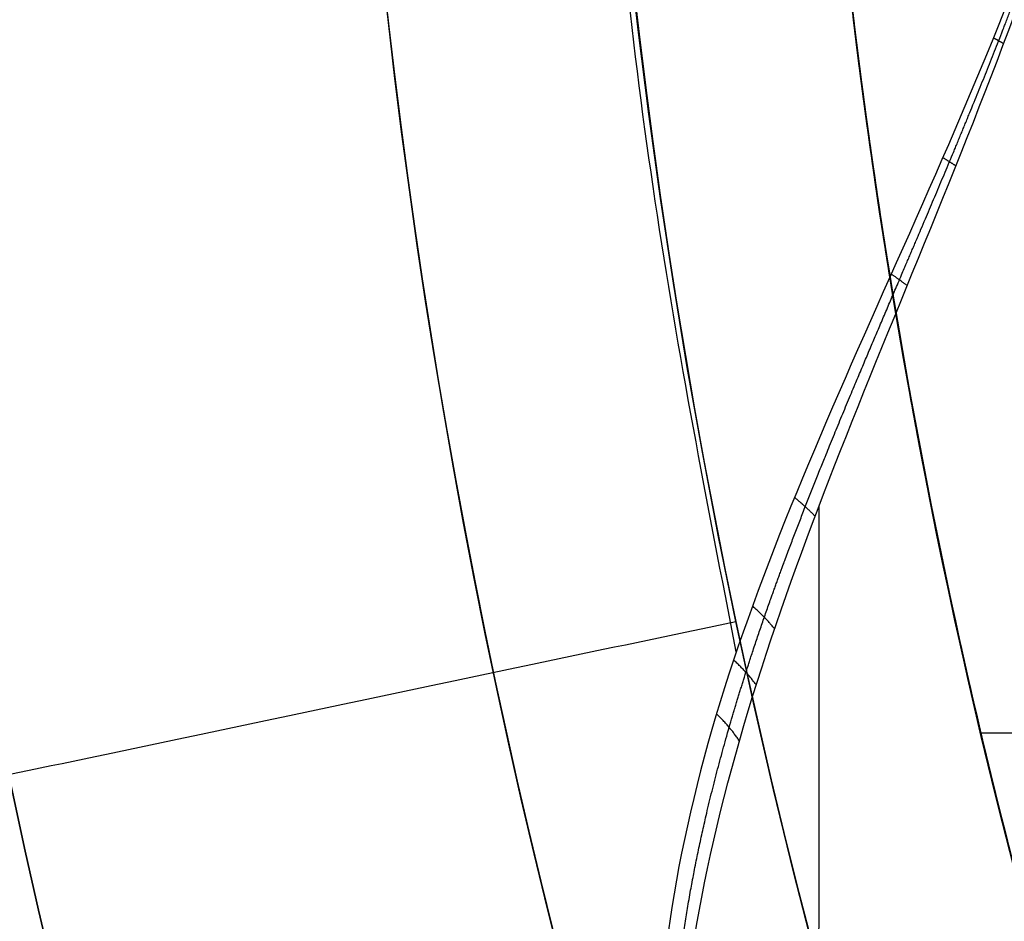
# Model space of a CAD drawing. Header units: millimetres. Extents: x -130 to 129, y 0 to 422.
# Tile 398 of 656: x -22.69 to -19.7, y 287.91 to 290.64. Entities that reach past the tile are written whole.
import ezdxf

# ---------------------------------------------------------------- set-up
doc = ezdxf.new("R2010")
doc.units = ezdxf.units.MM
for name, color, linetype, true_color in [('BOMBILLA', 7, 'Continuous', 0xfff700), ('NEGRO', 7, 'Continuous', 0x363535), ('PANTALLA', 7, 'Continuous', 0xffffff)]:
    doc.layers.add(name, color=color, linetype=linetype, true_color=true_color)
doc.layers.add('Capa 01', color=7, linetype='Continuous')

# ---------------------------------------------------------------- blocks, each defined once
blk = doc.blocks.new('DOME 29912')
at = {"layer": 'BOMBILLA', "extrusion": (0, 0, -1)}
blk.add_arc((0.7034267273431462, 292.9933873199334, -203.8578232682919), 24.05871559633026, 180.8118392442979, 0.8118392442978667, dxfattribs=at)
at = {"layer": 'BOMBILLA'}
blk.add_arc((-0.7034267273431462, 292.9933873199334, 189.2111779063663), 19.08658103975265, 179.1881607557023, 359.1881607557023, dxfattribs=at)
at = {"layer": 'NEGRO', "extrusion": (0, 0, -1)}
for centre, radius, start, end in [((0.703263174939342, 292.997692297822, -150.75), 116.5, 15.31920064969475, 195.3192006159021), ((0.703263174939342, 292.997692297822, -150.75), 115.5, 15.31920064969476, 195.3192006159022), ((0.7032631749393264, 292.997692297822, -156), 116.5, 15.31920062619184, 195.319200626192), ((0.703263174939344, 292.997692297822, -145.5), 115.5, 15.31920062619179, 195.319200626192), ((0.7032631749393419, 292.997692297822, -156), 115.5, 15.31920062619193, 195.319200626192), ((0.7032631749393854, 292.997692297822, -158), 115, 48.09866593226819, 228.0986659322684), ((0.7032631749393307, 292.9976922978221, -158), 112, 48.09866593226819, 228.0986659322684), ((0.703263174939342, 292.997692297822, -144.5), 106.5, 15.31920064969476, 195.3192006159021), ((0.7032631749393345, 292.997692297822, -145), 106.5, 15.3192006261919, 195.319200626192), ((0.7032631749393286, 292.997692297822, -158), 115.0000000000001, 228.0986659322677, 48.09866593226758), ((0.7032631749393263, 292.997692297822, -158), 112, 228.0986659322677, 48.09866593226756), ((0.70326317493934, 292.997692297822, -151.5), 115.0000000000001, 260.0639215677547, 16.13341038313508), ((0.70326317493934, 292.997692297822, -151.5), 112.0000000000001, 260.1165838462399, 16.08074809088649), ((0.7032631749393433, 292.997692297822, -145.5), 116.5, 195.3192006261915, 15.31920062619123), ((0.7032631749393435, 292.997692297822, -156), 116.5, 195.3192006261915, 15.31920062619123), ((0.703263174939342, 292.997692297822, -150.75), 116.5, 195.3192006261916, 15.31920064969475), ((0.7032631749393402, 292.997692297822, -156), 115.5, 195.3192006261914, 15.31920062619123), ((0.703263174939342, 292.997692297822, -150.75), 115.5, 195.3192006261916, 15.31920064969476), ((0.7032631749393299, 292.997692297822, -156), 29.00000000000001, 258.0986659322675, 78.09866593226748), ((0.703263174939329, 292.997692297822, -155), 29.00000000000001, 258.0986659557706, 78.098665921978), ((0.7032631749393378, 292.997692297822, -145), 106.5, 195.3192006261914, 15.31920062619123), ((0.703263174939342, 292.997692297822, -144.5), 106.5, 195.3192006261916, 15.31920064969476), ((0.7032631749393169, 292.997692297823, -161.376100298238), 28.25000000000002, 233.9491539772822, 53.94915397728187), ((0.703263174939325, 292.997692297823, -160.376100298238), 28.25000000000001, 233.9491539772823, 53.94915400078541), ((0.703263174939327, 292.9976922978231, -154), 22.49999999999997, 270.0360020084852, 90.0360020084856), ((0.703263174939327, 292.997692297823, -153), 22.49999999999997, 270.0360020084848, 90.0360020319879), ((0.7032631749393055, 292.997692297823, -159.876100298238), 27.50000000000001, 233.949153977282, 53.94915397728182), ((0.703263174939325, 292.997692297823, -159.626100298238), 27.5, 233.9491539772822, 53.94915400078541), ((0.7032631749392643, 292.9976922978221, -133.25), 20.99999999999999, 270.0360020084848, 90.0360020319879), ((0.703263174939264, 292.9976922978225, -152), 21.00000000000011, 270.0360020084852, 90.0360020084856), ((0.703263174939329, 292.997692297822, -156), 20.25000000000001, 258.0986659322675, 78.09866593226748), ((0.703263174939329, 292.997692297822, -155), 20.25000000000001, 258.0986659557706, 78.09866592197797), ((0.703263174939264, 292.9976922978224, -152), 19.0000000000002, 270.036002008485, 90.0360020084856), ((0.7032631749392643, 292.9976922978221, -133), 19.00000000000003, 270.0360020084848, 90.0360020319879), ((0.703263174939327, 292.997692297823, -143), 18.65000000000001, 270.0360020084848, 90.0360020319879), ((0.703263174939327, 292.997692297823, -152), 18.65000000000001, 270.0360020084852, 90.0360020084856), ((0.703263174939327, 292.997692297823, -160.73517), 18.59999999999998, 307.4656207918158, 90.03600202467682), ((0.703263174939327, 292.997692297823, -171.2075), 18.59999999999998, 270.0360020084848, 90.03600203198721), ((0.703263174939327, 292.997692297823, -168.6575), 18.59999999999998, 270.0360020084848, 90.03600203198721), ((0.703263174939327, 292.997692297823, -176.5), 18.59999999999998, 270.036002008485, 90.0360020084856), ((0.7032631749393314, 292.997692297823, -169.376100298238), 18.00000000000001, 233.949153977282, 53.94915397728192), ((0.7032631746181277, 292.997692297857, -161.3761002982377), 22.50000000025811, 323.9491539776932, 353.9491539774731), ((0.7032631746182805, 292.997692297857, -169.3761002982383), 22.50000000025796, 323.9491539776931, 353.9491539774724), ((0.703263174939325, 292.997692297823, -165.376100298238), 22.49999999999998, 323.9491539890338, 353.9491539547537)]:
    blk.add_arc(centre, radius, start, end, dxfattribs=at)
at = {"layer": 'NEGRO'}
for centre, radius, start, end in [((-0.7032631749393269, 292.997692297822, 145.5), 116.5, 344.6807993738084, 164.680799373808), ((-0.7032631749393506, 292.997692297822, 144), 115, 344.6807993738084, 164.6807993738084), ((-0.7032631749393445, 292.997692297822, 145), 115, 344.6807993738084, 131.9013340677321), ((-0.7032631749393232, 292.997692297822, 145), 115, 344.6807993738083, 131.9013340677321), ((-0.7032631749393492, 292.997692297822, 145), 112, 311.9013340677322, 131.901334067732), ((-0.7032631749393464, 292.997692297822, 144), 106.5, 344.6807993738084, 164.6807993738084), ((-0.7032631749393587, 292.997692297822, 145), 112, 131.9013340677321, 311.901334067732), ((-0.7032631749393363, 292.997692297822, 145.5), 115.5, 164.6807993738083, 344.6807993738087), ((-0.7032631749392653, 292.997692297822, 144), 115, 164.6807993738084, 344.6807993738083), ((-0.7032631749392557, 292.9976922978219, 145), 114.9999999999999, 164.6807993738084, 311.901334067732), ((-0.703263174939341, 292.997692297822, 145), 115, 164.6807993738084, 311.901334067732), ((-0.7032631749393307, 292.997692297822, 154), 29.00000000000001, 101.9013340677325, 281.9013340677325), ((-0.7032631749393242, 292.997692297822, 144), 106.5, 164.6807993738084, 344.6807993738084), ((-0.703263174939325, 292.997692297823, 159.376100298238), 28.25, 126.0508460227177, 306.0508460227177), ((-0.703263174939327, 292.9976922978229, 152), 22.49999999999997, 89.96399799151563, 269.963997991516), ((-0.703263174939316, 292.997692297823, 159.376100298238), 27.49999999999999, 126.0508460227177, 306.0508460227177), ((-0.7032631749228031, 292.9976922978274, 114.5), 20.99999999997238, 89.96399799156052, 197.5074984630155), ((-0.7032631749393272, 292.997692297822, 154), 20.25000000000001, 101.9013340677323, 281.9013340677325)]:
    blk.add_arc(centre, radius, start, end, dxfattribs=at)
for points, weights, degree in [([(111.2336383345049, 262.3348985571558, 144.4393398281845), (172.559225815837, 486.208701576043, 144.4393398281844), (-51.31457720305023, 547.5342890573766, 144.4393398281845), (-112.6401646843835, 323.6604860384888, 144.4393398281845)], [0.8164906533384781, 0.2721635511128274, 0.2721635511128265, 0.8164906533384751], 3), ([(110.5516558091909, 262.5217135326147, 145.1464466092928), (171.5036133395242, 485.0315515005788, 145.1464466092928), (-51.00622462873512, 545.9835090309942, 145.1464466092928), (-111.9581821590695, 323.4736710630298, 145.1464466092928)], [0.8164906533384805, 0.2721635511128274, 0.2721635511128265, 0.8164906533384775], 3), ([(-112.6401646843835, 323.6604860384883, 144.4393398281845), (-173.9657521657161, 99.7866830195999, 144.4393398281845), (49.90805085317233, 38.4610955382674, 144.4393398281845), (111.2336383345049, 262.3348985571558, 144.4393398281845)], [0.8164906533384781, 0.2721635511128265, 0.2721635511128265, 0.8164906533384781], 3), ([(-111.9581821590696, 323.4736710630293, 145.1464466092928), (-172.9101396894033, 100.9638330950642, 145.1464466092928), (49.59969827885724, 40.01187556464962, 145.1464466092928), (110.5516558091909, 262.5217135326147, 145.1464466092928)], [0.8164906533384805, 0.2721635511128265, 0.2721635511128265, 0.8164906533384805], 3), ([(-19.7066203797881, 290.5715952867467, 112.0864344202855), (-19.72196771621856, 290.5802753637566, 112.0918848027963), (-19.73772845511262, 290.5889321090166, 112.096038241)], [0.9999999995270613, 0.9993195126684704, 1], 2), ([(-19.85131880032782, 290.2010785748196, 112.1463740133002), (-19.87075651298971, 290.2138561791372, 112.1556584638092), (-19.89117532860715, 290.2265704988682, 112.162637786)], [0.99999999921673, 0.9987477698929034, 0.9999999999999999], 2), ([(-19.9989473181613, 289.8386451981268, 112.2271890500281), (-20.02214023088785, 289.8562550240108, 112.2416585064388), (-20.04736632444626, 289.8737179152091, 112.2524322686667)], [0.9999999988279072, 0.9978919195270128, 1], 2), ([(-20.27795513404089, 289.1402416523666, 112.4510722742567), (-20.30604475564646, 289.1691616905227, 112.4798054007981), (-20.34052918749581, 289.197524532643, 112.501191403)], [0.9999999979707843, 0.9951337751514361, 1], 2), ([(-20.40060579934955, 288.7990400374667, 112.5929770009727), (-20.42912176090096, 288.8342291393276, 112.6305663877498), (-20.46774444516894, 288.8684631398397, 112.6588633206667)], [0.9999999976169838, 0.9931423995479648, 1], 2), ([(-20.45610866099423, 288.6290866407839, 112.6709893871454), (-20.48418365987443, 288.6675264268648, 112.7133611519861), (-20.52468302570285, 288.7047456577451, 112.7455437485)], [0.9999999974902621, 0.9919752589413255, 0.9999999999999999], 2), ([(-20.50711676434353, 288.4592056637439, 112.7534047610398), (-20.53426108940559, 288.5009581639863, 112.8007514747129), (-20.57647685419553, 288.5411728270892, 112.8371163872)], [0.9999999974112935, 0.9906881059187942, 1], 2)]:
    blk.add_rational_spline(points, weights, degree=degree, dxfattribs=at)
for points, weights, degree, knots in [([(-20.5164693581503, 288.7292923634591, 112.7322330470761), (-23.49733295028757, 302.5659679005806, 112.7322330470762), (-14.50117762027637, 313.2741332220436, 112.7322330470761), (-0.6905278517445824, 313.2654552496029, 112.7322330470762), (13.12012191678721, 313.2567772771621, 112.7322330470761), (22.10281311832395, 302.5373148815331, 112.7322330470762), (19.10456323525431, 288.7043963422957, 112.7322330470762)], [0.7724718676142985, 0.5899894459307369, 0.6046623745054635, 0.8164906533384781, 0.6046623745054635, 0.5899894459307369, 0.7724718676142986], 3, [0.03463401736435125, 0.03463401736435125, 0.03463401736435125, 0.03463401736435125, 0.5, 0.5, 0.5, 0.9653659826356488, 0.9653659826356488, 0.9653659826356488, 0.9653659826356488]), ([(-2.681341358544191, 273.4977639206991, 175), (-7.950807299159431, 274.032300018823, 174.891039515), (-12.23381548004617, 277.1482013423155, 174.785), (-17.38362726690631, 280.8947048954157, 174.6575), (-19.34777298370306, 286.9526733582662, 174.53), (-21.31191870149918, 293.0106418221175, 174.4025), (-19.34016144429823, 299.0661371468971, 174.275), (-17.3684041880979, 305.1216324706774, 174.1475), (-12.21388821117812, 308.8616612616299, 174.02), (-7.059372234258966, 312.6016900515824, 173.8925), (-0.6909474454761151, 312.5976884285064, 173.765), (5.677477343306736, 312.5936868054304, 173.6375), (10.82728913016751, 308.8471832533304, 173.51), (15.97710091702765, 305.1006797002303, 173.3825), (17.9412466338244, 299.0427112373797, 173.255), (19.90539235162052, 292.9847427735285, 173.1275), (17.93363509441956, 286.9292474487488, 173), (15.96187783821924, 280.8737521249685, 172.8725), (10.80736186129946, 277.1337233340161, 172.745), (5.652845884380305, 273.3936945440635, 172.6175), (-0.7155789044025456, 273.3976961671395, 172.49), (-7.084003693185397, 273.4016977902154, 172.3625), (-12.23381548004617, 277.1482013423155, 172.235), (-17.38362726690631, 280.8947048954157, 172.1075), (-19.34777298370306, 286.9526733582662, 171.98), (-21.31191870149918, 293.0106418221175, 171.8525), (-19.34016144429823, 299.0661371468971, 171.725), (-17.3684041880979, 305.1216324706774, 171.5975), (-12.21388821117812, 308.8616612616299, 171.47), (-7.059372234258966, 312.6016900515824, 171.3425), (-0.6909474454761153, 312.5976884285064, 171.215), (5.677477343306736, 312.5936868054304, 171.0875), (10.82728913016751, 308.8471832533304, 170.96), (15.97710091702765, 305.1006797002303, 170.8325), (17.9412466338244, 299.0427112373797, 170.705), (19.90539235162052, 292.9847427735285, 170.5775), (17.93363509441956, 286.9292474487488, 170.45), (15.96187783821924, 280.8737521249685, 170.3225), (10.80736186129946, 277.1337233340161, 170.195), (5.652845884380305, 273.3936945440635, 170.0675), (-0.7155789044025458, 273.3976961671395, 169.94), (-7.084003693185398, 273.4016977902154, 169.8125), (-12.23381548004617, 277.1482013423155, 169.685), (-17.38362726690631, 280.8947048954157, 169.5575), (-19.34777298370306, 286.9526733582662, 169.43), (-21.31191870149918, 293.0106418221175, 169.3025), (-19.34016144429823, 299.0661371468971, 169.175), (-17.3684041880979, 305.1216324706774, 169.0475), (-12.21388821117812, 308.8616612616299, 168.92), (-7.059372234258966, 312.6016900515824, 168.7925), (-0.6909474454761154, 312.5976884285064, 168.665), (5.677477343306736, 312.5936868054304, 168.5375), (10.82728913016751, 308.8471832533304, 168.41), (15.97710091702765, 305.1006797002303, 168.2825), (17.9412466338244, 299.0427112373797, 168.155), (19.90539235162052, 292.9847427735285, 168.0275), (17.93363509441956, 286.9292474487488, 167.9), (15.96187783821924, 280.8737521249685, 167.7725), (10.80736186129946, 277.1337233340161, 167.645), (5.652845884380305, 273.3936945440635, 167.5175), (-0.7155789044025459, 273.3976961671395, 167.39), (-7.084003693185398, 273.4016977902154, 167.2625), (-12.23381548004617, 277.1482013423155, 167.135), (-17.38362726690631, 280.8947048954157, 167.0075), (-19.34777298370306, 286.9526733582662, 166.88), (-21.31191870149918, 293.0106418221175, 166.7525), (-19.34016144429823, 299.0661371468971, 166.625), (-17.3684041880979, 305.1216324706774, 166.4975), (-12.21388821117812, 308.8616612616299, 166.37), (-7.059372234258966, 312.6016900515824, 166.2425), (-0.6909474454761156, 312.5976884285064, 166.115), (5.677477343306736, 312.5936868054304, 165.9875), (10.82728913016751, 308.8471832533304, 165.86), (15.97710091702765, 305.1006797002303, 165.7325), (17.9412466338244, 299.0427112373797, 165.605), (18.73032591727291, 296.6089725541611, 165.55377793), (18.86823978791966, 294.0542299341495, 165.5)], [0.986750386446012, 0.958956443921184, 1, 0.951056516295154, 1, 0.951056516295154, 1, 0.951056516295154, 1, 0.951056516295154, 1, 0.951056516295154, 1, 0.951056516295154, 1, 0.951056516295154, 1, 0.951056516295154, 1, 0.951056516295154, 1, 0.951056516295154, 1, 0.951056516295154, 1, 0.951056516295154, 1, 0.951056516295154, 1, 0.951056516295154, 1, 0.951056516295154, 1, 0.951056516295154, 1, 0.951056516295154, 1, 0.951056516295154, 1, 0.951056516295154, 1, 0.951056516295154, 1, 0.951056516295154, 1, 0.951056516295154, 1, 0.951056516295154, 1, 0.951056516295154, 1, 0.951056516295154, 1, 0.951056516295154, 1, 0.951056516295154, 1, 0.951056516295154, 1, 0.951056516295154, 1, 0.951056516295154, 1, 0.951056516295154, 1, 0.951056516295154, 1, 0.951056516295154, 1, 0.951056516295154, 1, 0.951056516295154, 1, 0.951056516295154, 1, 0.979744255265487, 0.976254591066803], 2, [-0.998991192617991, -0.998991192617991, -0.998991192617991, -0.99375, -0.99375, -0.9875, -0.9875, -0.98125, -0.98125, -0.975, -0.975, -0.96875, -0.96875, -0.9625, -0.9625, -0.95625, -0.95625, -0.95, -0.95, -0.94375, -0.94375, -0.9375, -0.9375, -0.93125, -0.93125, -0.925, -0.925, -0.91875, -0.91875, -0.9125, -0.9125, -0.90625, -0.90625, -0.9, -0.9, -0.89375, -0.89375, -0.8875, -0.8875, -0.88125, -0.88125, -0.875, -0.875, -0.86875, -0.86875, -0.8625, -0.8625, -0.85625, -0.85625, -0.85, -0.85, -0.84375, -0.84375, -0.8375, -0.8375, -0.83125, -0.83125, -0.825, -0.825, -0.81875, -0.81875, -0.8125, -0.8125, -0.80625, -0.80625, -0.8, -0.8, -0.79375, -0.79375, -0.7875, -0.7875, -0.78125, -0.78125, -0.775, -0.775, -0.76875, -0.76875, -0.766163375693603, -0.766163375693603, -0.766163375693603]), ([(-20.22325778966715, 291.2285653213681, 165.5), (-20.02504754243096, 289.0415753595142, 165.546035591), (-19.34777298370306, 286.9526733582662, 165.59), (-17.38362726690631, 280.8947048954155, 165.7175), (-12.23381548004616, 277.1482013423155, 165.845), (-7.084003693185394, 273.4016977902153, 165.9725), (-0.7155789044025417, 273.3976961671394, 166.1), (5.65284588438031, 273.3936945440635, 166.2275), (10.80736186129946, 277.133723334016, 166.355), (15.96187783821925, 280.8737521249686, 166.4825), (17.93363509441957, 286.9292474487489, 166.61), (19.90539235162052, 292.9847427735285, 166.7375), (17.94124663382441, 299.0427112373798, 166.865), (15.97710091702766, 305.1006797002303, 166.9925), (10.82728913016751, 308.8471832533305, 167.12), (5.677477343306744, 312.5936868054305, 167.2475), (-0.6909474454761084, 312.5976884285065, 167.375), (-7.05937223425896, 312.6016900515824, 167.5025), (-12.21388821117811, 308.8616612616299, 167.63), (-17.36840418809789, 305.1216324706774, 167.7575), (-19.34016144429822, 299.0661371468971, 167.885), (-21.31191870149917, 293.0106418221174, 168.0125), (-19.34777298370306, 286.9526733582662, 168.14), (-17.38362726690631, 280.8947048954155, 168.2675), (-12.23381548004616, 277.1482013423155, 168.395), (-7.084003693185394, 273.4016977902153, 168.5225), (-0.7155789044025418, 273.3976961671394, 168.65), (5.65284588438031, 273.3936945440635, 168.7775), (10.80736186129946, 277.133723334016, 168.905), (15.96187783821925, 280.8737521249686, 169.0325), (17.93363509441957, 286.9292474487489, 169.16), (19.90539235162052, 292.9847427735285, 169.2875), (17.94124663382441, 299.0427112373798, 169.415), (15.97710091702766, 305.1006797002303, 169.5425), (10.82728913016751, 308.8471832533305, 169.67), (5.677477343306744, 312.5936868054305, 169.7975), (-0.6909474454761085, 312.5976884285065, 169.925), (-7.05937223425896, 312.6016900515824, 170.0525), (-12.21388821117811, 308.8616612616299, 170.18), (-17.36840418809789, 305.1216324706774, 170.3075), (-19.34016144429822, 299.0661371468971, 170.435), (-21.31191870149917, 293.0106418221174, 170.5625), (-19.34777298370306, 286.9526733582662, 170.69), (-17.38362726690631, 280.8947048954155, 170.8175), (-12.23381548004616, 277.1482013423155, 170.945), (-7.084003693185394, 273.4016977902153, 171.0725), (-0.7155789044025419, 273.3976961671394, 171.2), (5.65284588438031, 273.3936945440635, 171.3275), (10.80736186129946, 277.133723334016, 171.455), (15.96187783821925, 280.8737521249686, 171.5825), (17.93363509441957, 286.9292474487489, 171.71), (19.90539235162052, 292.9847427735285, 171.8375), (17.94124663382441, 299.0427112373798, 171.965), (15.97710091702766, 305.1006797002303, 172.0925), (10.82728913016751, 308.8471832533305, 172.22), (5.677477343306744, 312.5936868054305, 172.3475), (-0.6909474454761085, 312.5976884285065, 172.475), (-7.05937223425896, 312.6016900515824, 172.6025), (-12.21388821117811, 308.8616612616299, 172.73), (-17.36840418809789, 305.1216324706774, 172.8575), (-19.34016144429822, 299.0661371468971, 172.985), (-21.31191870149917, 293.0106418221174, 173.1125), (-19.34777298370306, 286.9526733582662, 173.24), (-17.38362726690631, 280.8947048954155, 173.3675), (-12.23381548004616, 277.1482013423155, 173.495), (-7.084003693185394, 273.4016977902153, 173.6225), (-0.7155789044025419, 273.3976961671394, 173.75), (5.65284588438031, 273.3936945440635, 173.8775), (10.80736186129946, 277.133723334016, 174.005), (15.96187783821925, 280.8737521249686, 174.1325), (17.93363509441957, 286.9292474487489, 174.26), (19.90539235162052, 292.9847427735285, 174.3875), (17.94124663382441, 299.0427112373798, 174.515), (15.97710091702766, 305.1006797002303, 174.6425), (10.82728913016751, 308.8471832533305, 174.77), (6.22493255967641, 312.1954114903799, 174.883946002), (0.5450627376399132, 312.5578989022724, 175)], [0.977551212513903, 0.982564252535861, 1, 0.951056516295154, 1, 0.951056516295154, 1, 0.951056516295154, 1, 0.951056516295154, 1, 0.951056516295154, 1, 0.951056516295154, 1, 0.951056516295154, 1, 0.951056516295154, 1, 0.951056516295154, 1, 0.951056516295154, 1, 0.951056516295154, 1, 0.951056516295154, 1, 0.951056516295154, 1, 0.951056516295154, 1, 0.951056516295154, 1, 0.951056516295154, 1, 0.951056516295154, 1, 0.951056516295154, 1, 0.951056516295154, 1, 0.951056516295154, 1, 0.951056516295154, 1, 0.951056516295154, 1, 0.951056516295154, 1, 0.951056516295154, 1, 0.951056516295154, 1, 0.951056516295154, 1, 0.951056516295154, 1, 0.951056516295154, 1, 0.951056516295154, 1, 0.951056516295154, 1, 0.951056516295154, 1, 0.951056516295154, 1, 0.951056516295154, 1, 0.951056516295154, 1, 0.951056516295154, 1, 0.951056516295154, 1, 0.956030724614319, 0.991062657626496], 2, [-2.200956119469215, -2.200956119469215, -2.200956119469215, -2.19872960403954, -2.19872960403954, -2.19247960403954, -2.19247960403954, -2.18622960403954, -2.18622960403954, -2.17997960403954, -2.17997960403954, -2.17372960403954, -2.17372960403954, -2.16747960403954, -2.16747960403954, -2.16122960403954, -2.16122960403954, -2.15497960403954, -2.15497960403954, -2.14872960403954, -2.14872960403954, -2.14247960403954, -2.14247960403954, -2.13622960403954, -2.13622960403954, -2.12997960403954, -2.12997960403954, -2.12372960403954, -2.12372960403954, -2.11747960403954, -2.11747960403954, -2.11122960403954, -2.11122960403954, -2.10497960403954, -2.10497960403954, -2.09872960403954, -2.09872960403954, -2.09247960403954, -2.09247960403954, -2.08622960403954, -2.08622960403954, -2.07997960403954, -2.07997960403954, -2.07372960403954, -2.07372960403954, -2.06747960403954, -2.06747960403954, -2.06122960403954, -2.06122960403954, -2.05497960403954, -2.05497960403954, -2.04872960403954, -2.04872960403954, -2.04247960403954, -2.04247960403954, -2.03622960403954, -2.03622960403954, -2.02997960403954, -2.02997960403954, -2.02372960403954, -2.02372960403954, -2.01747960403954, -2.01747960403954, -2.01122960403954, -2.01122960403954, -2.00497960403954, -2.00497960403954, -1.99872960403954, -1.99872960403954, -1.99247960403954, -1.99247960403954, -1.98622960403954, -1.98622960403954, -1.97997960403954, -1.97997960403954, -1.97372960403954, -1.97372960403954, -1.968114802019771, -1.968114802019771, -1.968114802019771]), ([(0.7680090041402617, 273.4529907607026, 165.5000674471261), (6.309480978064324, 273.870137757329, 165.61374225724), (10.80736186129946, 277.1337233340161, 165.725), (15.96187783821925, 280.8737521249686, 165.8525), (17.93363509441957, 286.9292474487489, 165.98), (19.90539235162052, 292.9847427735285, 166.1075), (17.94124663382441, 299.0427112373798, 166.235), (15.97710091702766, 305.1006797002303, 166.3625), (10.82728913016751, 308.8471832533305, 166.49), (5.677477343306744, 312.5936868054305, 166.6175), (-0.6909474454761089, 312.5976884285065, 166.745), (-7.059372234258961, 312.6016900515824, 166.8725), (-12.21388821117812, 308.8616612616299, 167), (-17.3684041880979, 305.1216324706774, 167.1275), (-19.34016144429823, 299.0661371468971, 167.255), (-21.31191870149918, 293.0106418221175, 167.3825), (-19.34777298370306, 286.9526733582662, 167.51), (-17.38362726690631, 280.8947048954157, 167.6375), (-12.23381548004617, 277.1482013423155, 167.765), (-7.084003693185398, 273.4016977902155, 167.8925), (-0.7155789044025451, 273.3976961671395, 168.02), (5.652845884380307, 273.3936945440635, 168.1475), (10.80736186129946, 277.1337233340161, 168.275), (15.96187783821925, 280.8737521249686, 168.4025), (17.93363509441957, 286.9292474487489, 168.53), (19.90539235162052, 292.9847427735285, 168.6575), (17.94124663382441, 299.0427112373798, 168.785), (15.97710091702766, 305.1006797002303, 168.9125), (10.82728913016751, 308.8471832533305, 169.04), (5.677477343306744, 312.5936868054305, 169.1675), (-0.6909474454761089, 312.5976884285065, 169.295), (-7.059372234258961, 312.6016900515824, 169.4225), (-12.21388821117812, 308.8616612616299, 169.55), (-17.3684041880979, 305.1216324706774, 169.6775), (-19.34016144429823, 299.0661371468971, 169.805), (-21.31191870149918, 293.0106418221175, 169.9325), (-19.34777298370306, 286.9526733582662, 170.06), (-17.38362726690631, 280.8947048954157, 170.1875), (-12.23381548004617, 277.1482013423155, 170.315), (-7.084003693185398, 273.4016977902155, 170.4425), (-0.7155789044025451, 273.3976961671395, 170.57), (5.652845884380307, 273.3936945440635, 170.6975), (10.80736186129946, 277.1337233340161, 170.825), (15.96187783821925, 280.8737521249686, 170.9525), (17.93363509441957, 286.9292474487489, 171.08), (19.90539235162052, 292.9847427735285, 171.2075), (17.94124663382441, 299.0427112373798, 171.335), (15.97710091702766, 305.1006797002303, 171.4625), (10.82728913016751, 308.8471832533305, 171.59), (5.677477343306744, 312.5936868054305, 171.7175), (-0.6909474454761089, 312.5976884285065, 171.845), (-7.059372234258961, 312.6016900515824, 171.9725), (-12.21388821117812, 308.8616612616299, 172.1), (-17.3684041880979, 305.1216324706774, 172.2275), (-19.34016144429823, 299.0661371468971, 172.355), (-21.31191870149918, 293.0106418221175, 172.4825), (-19.34777298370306, 286.9526733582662, 172.61), (-17.38362726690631, 280.8947048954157, 172.7375), (-12.23381548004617, 277.1482013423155, 172.865), (-7.084003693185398, 273.4016977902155, 172.9925), (-0.7155789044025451, 273.3976961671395, 173.12), (5.652845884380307, 273.3936945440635, 173.2475), (10.80736186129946, 277.1337233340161, 173.375), (15.96187783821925, 280.8737521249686, 173.5025), (17.93363509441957, 286.9292474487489, 173.63), (19.90539235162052, 292.9847427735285, 173.7575), (17.94124663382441, 299.0427112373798, 173.885), (15.97710091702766, 305.1006797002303, 174.0125), (10.82728913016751, 308.8471832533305, 174.14), (5.677477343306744, 312.5936868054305, 174.2675), (-0.6909474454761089, 312.5976884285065, 174.395), (-7.059372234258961, 312.6016900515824, 174.5225), (-12.21388821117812, 308.8616612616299, 174.65), (-17.3684041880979, 305.1216324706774, 174.7775), (-19.34016144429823, 299.0661371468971, 174.905), (-20.05745351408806, 296.8632499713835, 174.9513823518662), (-20.24139033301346, 294.5538372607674, 175.000000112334)], [0.9895209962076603, 0.9570234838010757, 1, 0.951056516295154, 1, 0.951056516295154, 1, 0.951056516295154, 1, 0.951056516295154, 1, 0.951056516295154, 1, 0.951056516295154, 1, 0.951056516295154, 1, 0.951056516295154, 1, 0.951056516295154, 1, 0.951056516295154, 1, 0.951056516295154, 1, 0.951056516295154, 1, 0.951056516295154, 1, 0.951056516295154, 1, 0.951056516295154, 1, 0.951056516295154, 1, 0.951056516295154, 1, 0.951056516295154, 1, 0.951056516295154, 1, 0.951056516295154, 1, 0.951056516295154, 1, 0.951056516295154, 1, 0.951056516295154, 1, 0.951056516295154, 1, 0.951056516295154, 1, 0.951056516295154, 1, 0.951056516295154, 1, 0.951056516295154, 1, 0.951056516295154, 1, 0.951056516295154, 1, 0.951056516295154, 1, 0.951056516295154, 1, 0.951056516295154, 1, 0.951056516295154, 1, 0.951056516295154, 1, 0.951056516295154, 1, 0.9816229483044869, 0.9770461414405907], 2, [0.7507619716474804, 0.7507619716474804, 0.7507619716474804, 0.75625, 0.75625, 0.7625, 0.7625, 0.76875, 0.76875, 0.775, 0.775, 0.78125, 0.78125, 0.7875, 0.7875, 0.79375, 0.79375, 0.8, 0.8, 0.80625, 0.80625, 0.8125, 0.8125, 0.81875, 0.81875, 0.825, 0.825, 0.83125, 0.83125, 0.8375, 0.8375, 0.84375, 0.84375, 0.85, 0.85, 0.85625, 0.85625, 0.8625, 0.8625, 0.86875, 0.86875, 0.875, 0.875, 0.88125, 0.88125, 0.8875, 0.8875, 0.89375, 0.89375, 0.9, 0.9, 0.90625, 0.90625, 0.9125, 0.9125, 0.91875, 0.91875, 0.925, 0.925, 0.93125, 0.93125, 0.9375, 0.9375, 0.94375, 0.94375, 0.95, 0.95, 0.95625, 0.95625, 0.9625, 0.9625, 0.96875, 0.96875, 0.975, 0.975, 0.98125, 0.98125, 0.9835967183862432, 0.9835967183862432, 0.9835967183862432]), ([(18.36896675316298, 294.0272774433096, 165.5), (18.23457109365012, 296.5168480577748, 165.55377793), (17.4656213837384, 298.8885015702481, 165.605), (15.55158142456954, 304.7919300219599, 165.7325), (10.53314238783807, 308.4428595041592, 165.86), (5.514703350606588, 312.0937889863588, 165.9875), (-0.6912616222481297, 312.0976885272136, 166.115), (-6.897226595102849, 312.1015880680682, 166.2425), (-11.92024981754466, 308.4569681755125, 166.37), (-16.94327303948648, 304.8123482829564, 166.4975), (-18.8647303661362, 298.9113298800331, 166.625), (-20.78618769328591, 293.01031147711, 166.7525), (-18.87214773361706, 287.1068830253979, 166.88), (-16.9581077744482, 281.203454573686, 167.0075), (-11.93966873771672, 277.5525250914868, 167.135), (-6.921229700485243, 273.9015956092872, 167.2625), (-0.7152647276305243, 273.8976960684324, 167.39), (5.490700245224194, 273.8937965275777, 167.5175), (10.51372346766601, 277.5384164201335, 167.645), (15.53674668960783, 281.1830363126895, 167.7725), (17.45820401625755, 287.0840547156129, 167.9), (19.37966134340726, 292.9850731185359, 168.0275), (17.4656213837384, 298.8885015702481, 168.155), (15.55158142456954, 304.7919300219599, 168.2825), (10.53314238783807, 308.4428595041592, 168.41), (5.514703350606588, 312.0937889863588, 168.5375), (-0.6912616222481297, 312.0976885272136, 168.665), (-6.897226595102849, 312.1015880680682, 168.7925), (-11.92024981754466, 308.4569681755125, 168.92), (-16.94327303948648, 304.8123482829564, 169.0475), (-18.8647303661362, 298.9113298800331, 169.175), (-20.78618769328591, 293.01031147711, 169.3025), (-18.87214773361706, 287.1068830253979, 169.43), (-16.9581077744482, 281.203454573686, 169.5575), (-11.93966873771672, 277.5525250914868, 169.685), (-6.921229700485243, 273.9015956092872, 169.8125), (-0.7152647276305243, 273.8976960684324, 169.94), (5.490700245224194, 273.8937965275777, 170.0675), (10.51372346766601, 277.5384164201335, 170.195), (15.53674668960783, 281.1830363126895, 170.3225), (17.45820401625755, 287.0840547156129, 170.45), (19.37966134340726, 292.9850731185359, 170.5775), (17.4656213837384, 298.8885015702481, 170.705), (15.55158142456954, 304.7919300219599, 170.8325), (10.53314238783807, 308.4428595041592, 170.96), (5.514703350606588, 312.0937889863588, 171.0875), (-0.6912616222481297, 312.0976885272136, 171.215), (-6.897226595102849, 312.1015880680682, 171.3425), (-11.92024981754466, 308.4569681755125, 171.47), (-16.94327303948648, 304.8123482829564, 171.5975), (-18.8647303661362, 298.9113298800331, 171.725), (-20.78618769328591, 293.01031147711, 171.8525), (-18.87214773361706, 287.1068830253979, 171.98), (-16.9581077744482, 281.203454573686, 172.1075), (-11.93966873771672, 277.5525250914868, 172.235), (-6.921229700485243, 273.9015956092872, 172.3625), (-0.7152647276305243, 273.8976960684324, 172.49), (5.490700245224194, 273.8937965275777, 172.6175), (10.51372346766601, 277.5384164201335, 172.745), (15.53674668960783, 281.1830363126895, 172.8725), (17.45820401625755, 287.0840547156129, 173), (19.37966134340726, 292.9850731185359, 173.1275), (17.4656213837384, 298.8885015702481, 173.255), (15.55158142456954, 304.7919300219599, 173.3825), (10.53314238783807, 308.4428595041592, 173.51), (5.514703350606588, 312.0937889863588, 173.6375), (-0.6912616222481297, 312.0976885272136, 173.765), (-6.897226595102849, 312.1015880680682, 173.8925), (-11.92024981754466, 308.4569681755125, 174.02), (-16.94327303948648, 304.8123482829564, 174.1475), (-18.8647303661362, 298.9113298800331, 174.275), (-20.78618769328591, 293.01031147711, 174.4025), (-18.87214773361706, 287.1068830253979, 174.53), (-16.9581077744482, 281.203454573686, 174.6575), (-11.93966873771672, 277.5525250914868, 174.785), (-7.765920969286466, 274.5161110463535, 174.891039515), (-2.630880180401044, 273.995211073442, 175)], [0.976254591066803, 0.979744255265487, 1, 0.951056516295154, 1, 0.951056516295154, 1, 0.951056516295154, 1, 0.951056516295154, 1, 0.951056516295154, 1, 0.951056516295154, 1, 0.951056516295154, 1, 0.951056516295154, 1, 0.951056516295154, 1, 0.951056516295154, 1, 0.951056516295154, 1, 0.951056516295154, 1, 0.951056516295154, 1, 0.951056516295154, 1, 0.951056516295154, 1, 0.951056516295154, 1, 0.951056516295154, 1, 0.951056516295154, 1, 0.951056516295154, 1, 0.951056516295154, 1, 0.951056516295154, 1, 0.951056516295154, 1, 0.951056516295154, 1, 0.951056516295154, 1, 0.951056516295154, 1, 0.951056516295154, 1, 0.951056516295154, 1, 0.951056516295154, 1, 0.951056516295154, 1, 0.951056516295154, 1, 0.951056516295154, 1, 0.951056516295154, 1, 0.951056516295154, 1, 0.951056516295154, 1, 0.951056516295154, 1, 0.951056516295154, 1, 0.958956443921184, 0.986750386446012], 2, [0.766163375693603, 0.766163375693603, 0.766163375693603, 0.76875, 0.76875, 0.775, 0.775, 0.78125, 0.78125, 0.7875, 0.7875, 0.79375, 0.79375, 0.8, 0.8, 0.80625, 0.80625, 0.8125, 0.8125, 0.81875, 0.81875, 0.825, 0.825, 0.83125, 0.83125, 0.8375, 0.8375, 0.84375, 0.84375, 0.85, 0.85, 0.85625, 0.85625, 0.8625, 0.8625, 0.86875, 0.86875, 0.875, 0.875, 0.88125, 0.88125, 0.8875, 0.8875, 0.89375, 0.89375, 0.9, 0.9, 0.90625, 0.90625, 0.9125, 0.9125, 0.91875, 0.91875, 0.925, 0.925, 0.93125, 0.93125, 0.9375, 0.9375, 0.94375, 0.94375, 0.95, 0.95, 0.95625, 0.95625, 0.9625, 0.9625, 0.96875, 0.96875, 0.975, 0.975, 0.98125, 0.98125, 0.9875, 0.9875, 0.99375, 0.99375, 0.998991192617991, 0.998991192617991, 0.998991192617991]), ([(-19.72529866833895, 291.2736952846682, 165.500000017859), (-19.53214475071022, 289.1424963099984, 165.5460355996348), (-18.87214773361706, 287.1068830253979, 165.59), (-16.9581077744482, 281.203454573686, 165.7175), (-11.93966873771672, 277.5525250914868, 165.845), (-6.921229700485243, 273.9015956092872, 165.9725), (-0.7152647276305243, 273.8976960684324, 166.1), (5.490700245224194, 273.8937965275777, 166.2275), (10.51372346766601, 277.5384164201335, 166.355), (15.53674668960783, 281.1830363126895, 166.4825), (17.45820401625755, 287.0840547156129, 166.61), (19.37966134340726, 292.9850731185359, 166.7375), (17.4656213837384, 298.8885015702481, 166.865), (15.55158142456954, 304.7919300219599, 166.9925), (10.53314238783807, 308.4428595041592, 167.12), (5.514703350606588, 312.0937889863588, 167.2475), (-0.6912616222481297, 312.0976885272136, 167.375), (-6.897226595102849, 312.1015880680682, 167.5025), (-11.92024981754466, 308.4569681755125, 167.63), (-16.94327303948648, 304.8123482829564, 167.7575), (-18.8647303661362, 298.9113298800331, 167.885), (-20.78618769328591, 293.01031147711, 168.0125), (-18.87214773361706, 287.1068830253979, 168.14), (-16.9581077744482, 281.203454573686, 168.2675), (-11.93966873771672, 277.5525250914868, 168.395), (-6.921229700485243, 273.9015956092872, 168.5225), (-0.7152647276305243, 273.8976960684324, 168.65), (5.490700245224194, 273.8937965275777, 168.7775), (10.51372346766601, 277.5384164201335, 168.905), (15.53674668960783, 281.1830363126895, 169.0325), (17.45820401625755, 287.0840547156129, 169.16), (19.37966134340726, 292.9850731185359, 169.2875), (17.4656213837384, 298.8885015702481, 169.415), (15.55158142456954, 304.7919300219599, 169.5425), (10.53314238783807, 308.4428595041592, 169.67), (5.514703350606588, 312.0937889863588, 169.7975), (-0.6912616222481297, 312.0976885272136, 169.925), (-6.897226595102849, 312.1015880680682, 170.0525), (-11.92024981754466, 308.4569681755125, 170.18), (-16.94327303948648, 304.8123482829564, 170.3075), (-18.8647303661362, 298.9113298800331, 170.435), (-20.78618769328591, 293.01031147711, 170.5625), (-18.87214773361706, 287.1068830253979, 170.69), (-16.9581077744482, 281.203454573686, 170.8175), (-11.93966873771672, 277.5525250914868, 170.945), (-6.921229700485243, 273.9015956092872, 171.0725), (-0.7152647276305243, 273.8976960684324, 171.2), (5.490700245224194, 273.8937965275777, 171.3275), (10.51372346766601, 277.5384164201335, 171.455), (15.53674668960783, 281.1830363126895, 171.5825), (17.45820401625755, 287.0840547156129, 171.71), (19.37966134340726, 292.9850731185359, 171.8375), (17.4656213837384, 298.8885015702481, 171.965), (15.55158142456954, 304.7919300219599, 172.0925), (10.53314238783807, 308.4428595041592, 172.22), (5.514703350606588, 312.0937889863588, 172.3475), (-0.6912616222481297, 312.0976885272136, 172.475), (-6.897226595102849, 312.1015880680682, 172.6025), (-11.92024981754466, 308.4569681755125, 172.73), (-16.94327303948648, 304.8123482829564, 172.8575), (-18.8647303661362, 298.9113298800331, 172.985), (-20.78618769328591, 293.01031147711, 173.1125), (-18.87214773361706, 287.1068830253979, 173.24), (-16.9581077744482, 281.203454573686, 173.3675), (-11.93966873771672, 277.5525250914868, 173.495), (-6.921229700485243, 273.9015956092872, 173.6225), (-0.7152647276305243, 273.8976960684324, 173.75), (5.490700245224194, 273.8937965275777, 173.8775), (10.51372346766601, 277.5384164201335, 174.005), (15.53674668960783, 281.1830363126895, 174.1325), (17.45820401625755, 287.0840547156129, 174.26), (19.37966134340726, 292.9850731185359, 174.3875), (17.4656213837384, 298.8885015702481, 174.515), (15.55158142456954, 304.7919300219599, 174.6425), (10.53314238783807, 308.4428595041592, 174.77), (6.048192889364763, 311.7056737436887, 174.8839460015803), (0.513217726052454, 312.0589140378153, 174.9999999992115)], [0.9775512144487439, 0.9825642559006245, 1, 0.951056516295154, 1, 0.951056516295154, 1, 0.951056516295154, 1, 0.951056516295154, 1, 0.951056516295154, 1, 0.951056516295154, 1, 0.951056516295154, 1, 0.951056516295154, 1, 0.951056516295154, 1, 0.951056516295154, 1, 0.951056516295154, 1, 0.951056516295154, 1, 0.951056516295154, 1, 0.951056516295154, 1, 0.951056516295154, 1, 0.951056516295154, 1, 0.951056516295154, 1, 0.951056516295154, 1, 0.951056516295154, 1, 0.951056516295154, 1, 0.951056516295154, 1, 0.951056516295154, 1, 0.951056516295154, 1, 0.951056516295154, 1, 0.951056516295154, 1, 0.951056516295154, 1, 0.951056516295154, 1, 0.951056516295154, 1, 0.951056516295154, 1, 0.951056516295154, 1, 0.951056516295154, 1, 0.951056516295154, 1, 0.951056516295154, 1, 0.951056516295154, 1, 0.951056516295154, 1, 0.951056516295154, 1, 0.9560307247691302, 0.9910626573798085], 2, [0.735273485, 0.735273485, 0.735273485, 0.7375, 0.7375, 0.74375, 0.74375, 0.75, 0.75, 0.75625, 0.75625, 0.7625, 0.7625, 0.76875, 0.76875, 0.775, 0.775, 0.78125, 0.78125, 0.7875, 0.7875, 0.79375, 0.79375, 0.8, 0.8, 0.80625, 0.80625, 0.8125, 0.8125, 0.81875, 0.81875, 0.825, 0.825, 0.83125, 0.83125, 0.8375, 0.8375, 0.84375, 0.84375, 0.85, 0.85, 0.85625, 0.85625, 0.8625, 0.8625, 0.86875, 0.86875, 0.875, 0.875, 0.88125, 0.88125, 0.8875, 0.8875, 0.89375, 0.89375, 0.9, 0.9, 0.90625, 0.90625, 0.9125, 0.9125, 0.91875, 0.91875, 0.925, 0.925, 0.93125, 0.93125, 0.9375, 0.9375, 0.94375, 0.94375, 0.95, 0.95, 0.95625, 0.95625, 0.9625, 0.9625, 0.968114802, 0.968114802, 0.968114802]), ([(-20.71878341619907, 287.190324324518, 113.5853592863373), (-20.72458649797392, 287.4106981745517, 113.4473071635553), (-20.71160117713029, 287.627604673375, 113.3097957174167), (-20.65032930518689, 288.0616228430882, 113.0446658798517), (-20.6020796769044, 288.2788460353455, 112.9169216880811), (-20.52205630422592, 288.5559409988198, 112.7682945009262), (-20.50507032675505, 288.6116349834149, 112.7391279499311), (-20.46954148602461, 288.7227823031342, 112.6824908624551), (-20.45096762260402, 288.7783508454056, 112.6549565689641), (-20.39305760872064, 288.9452050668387, 112.5748223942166), (-20.35150692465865, 289.0567136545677, 112.5246560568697), (-20.22000611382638, 289.3934393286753, 112.3846632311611), (-20.1230128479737, 289.6211322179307, 112.3052952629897), (-19.97249265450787, 289.9737015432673, 112.2084691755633), (-19.92144181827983, 290.0932251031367, 112.1798612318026), (-19.820573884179, 290.3344272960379, 112.130308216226), (-19.77062547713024, 290.45641229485, 112.1092654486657), (-19.67352402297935, 290.7041081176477, 112.0738581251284), (-19.62636725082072, 290.829827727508, 112.0594910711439), (-19.53670901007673, 291.0859365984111, 112.0363698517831), (-19.49428162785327, 291.2161640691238, 112.0276360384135), (-19.37753254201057, 291.6122523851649, 112.0079461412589), (-19.31354053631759, 291.8850584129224, 112.0033643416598), (-19.24817540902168, 292.3030418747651, 112.0005002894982), (-19.23143119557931, 292.4438628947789, 112.0002330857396), (-19.21459613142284, 292.6562653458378, 112.0000217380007), (-19.21035908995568, 292.7272657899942, 112.000013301), (-19.20681958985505, 292.8161399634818, 112.00000375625), (-19.20658355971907, 292.8336684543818, 112.000003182), (-19.20592999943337, 292.8687974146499, 112.000001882), (-19.20560113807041, 292.8863620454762, 112.00000137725), (-19.20460830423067, 292.9390563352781, 112.00000022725), (-19.2039380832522, 292.9741863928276, 112), (-19.20325952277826, 293.0093168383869, 112)], [0.988132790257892, 0.9896684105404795, 0.9910179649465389, 0.9934078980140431, 0.994447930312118, 0.995568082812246, 0.9957831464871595, 0.9961921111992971, 0.9963864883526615, 0.9969406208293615, 0.9972713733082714, 0.998157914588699, 0.9986075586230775, 0.999115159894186, 0.9992566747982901, 0.9994910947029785, 0.9995845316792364, 0.9997349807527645, 0.9997920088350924, 0.9998800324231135, 0.999910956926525, 0.9999782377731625, 0.9999905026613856, 0.9999986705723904, 0.999999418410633, 0.999999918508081, 0.999999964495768, 0.999999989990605, 0.9999999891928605, 0.9999999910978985, 0.9999999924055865, 0.9999999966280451, 0.9999999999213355, 1], 3, [-1.02348685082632e-16, -1.02348685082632e-16, -1.02348685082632e-16, -1.02348685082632e-16, 0.000843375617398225, 0.000843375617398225, 0.00168675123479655, 0.00168675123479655, 0.00189759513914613, 0.00189759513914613, 0.00210843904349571, 0.00210843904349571, 0.00253012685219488, 0.00253012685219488, 0.00337350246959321, 0.00337350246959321, 0.00379519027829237, 0.00379519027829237, 0.00421687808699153, 0.00421687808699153, 0.0046385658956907, 0.0046385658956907, 0.00506025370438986, 0.00506025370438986, 0.00590362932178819, 0.00590362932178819, 0.00632531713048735, 0.00632531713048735, 0.00653616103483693, 0.00653616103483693, 0.00658887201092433, 0.00658887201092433, 0.00664158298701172, 0.00664158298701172, 0.00674700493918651, 0.00674700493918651, 0.00674700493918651, 0.00674700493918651])]:
    blk.add_rational_spline(points, weights, degree=degree, knots=knots, dxfattribs=at)
for points, knots in [([(0.5450627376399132, 312.5578989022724, 175), (-2.007606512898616, 312.7208094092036, 175), (-4.558315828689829, 312.3809239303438, 175), (-8.157760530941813, 311.1689125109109, 175), (-9.33278626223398, 310.6409687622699, 175), (-11.52498187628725, 309.3880637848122, 175), (-12.55566007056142, 308.6598275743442, 175), (-15.44625611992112, 306.1617089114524, 175), (-17.02461453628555, 304.1452282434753, 175), (-18.75555973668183, 300.7370789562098, 175), (-19.21466194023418, 299.561334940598, 175), (-19.90366126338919, 297.1326653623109, 175), (-20.13362514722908, 295.8656009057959, 175), (-20.34113073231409, 293.341238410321, 175), (-20.32274520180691, 292.0805912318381, 175), (-20.04140427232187, 289.5623686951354, 175), (-19.77454366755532, 288.3031271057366, 175), (-18.63523692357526, 284.6925706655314, 175), (-17.39072969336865, 282.4124697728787, 175), (-14.16801695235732, 278.533291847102, 175), (-12.15576091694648, 276.8924562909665, 175), (-8.81320129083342, 275.1096100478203, 175), (-7.624015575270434, 274.6163730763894, 175), (-5.19647650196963, 273.8775263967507, 175), (-3.953742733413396, 273.6268366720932, 175), (-2.681341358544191, 273.4977639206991, 175)], [0.968114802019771, 0.968114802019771, 0.968114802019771, 0.968114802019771, 1.093114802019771, 1.093114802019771, 1.155614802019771, 1.155614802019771, 1.218114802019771, 1.218114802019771, 1.343114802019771, 1.343114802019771, 1.405614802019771, 1.405614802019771, 1.468114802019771, 1.468114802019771, 1.530614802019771, 1.530614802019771, 1.593114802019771, 1.593114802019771, 1.718114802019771, 1.718114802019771, 1.843114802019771, 1.843114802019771, 1.905614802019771, 1.905614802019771, 1.968114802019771, 1.968114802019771, 1.968114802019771, 1.968114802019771]), ([(-19.20325952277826, 293.0093168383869, 112), (-19.21363536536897, 292.4750005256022, 112.0000000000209), (-19.28967761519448, 291.9418375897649, 111.9949253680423), (-19.58937003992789, 290.9169295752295, 112.0416375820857), (-19.80141837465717, 290.4257779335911, 112.0999488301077), (-20.22310454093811, 289.4791451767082, 112.3602637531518), (-20.42729393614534, 289.0266803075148, 112.5613140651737), (-20.70334977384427, 288.1291215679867, 113.0709770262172), (-20.77109333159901, 287.6973194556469, 113.368281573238), (-20.75378183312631, 287.2538178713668, 113.6666666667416)], [1.436613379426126, 1.436613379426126, 1.436613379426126, 1.436613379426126, 1.686613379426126, 1.686613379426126, 1.936613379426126, 1.936613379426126, 2.186613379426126, 2.186613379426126, 2.436613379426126, 2.436613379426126, 2.436613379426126, 2.436613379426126]), ([(-20.70695807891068, 287.1236822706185, 113.5000000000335), (-20.70666665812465, 287.5874669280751, 113.2284643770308), (-20.63049643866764, 288.040402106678, 112.9587527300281), (-20.35624957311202, 288.9727505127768, 112.5012471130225), (-20.16335992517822, 289.4373167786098, 112.3230067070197), (-19.76648819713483, 290.4059191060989, 112.090243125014), (-19.56787355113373, 290.9042815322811, 112.0376997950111), (-19.28539972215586, 291.9383144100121, 111.9954517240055), (-19.21301866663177, 292.4770210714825, 112.0000000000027), (-19.20325952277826, 293.0093168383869, 112)], [0.4366133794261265, 0.4366133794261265, 0.4366133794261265, 0.4366133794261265, 0.6866133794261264, 0.6866133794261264, 0.9366133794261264, 0.9366133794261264, 1.186613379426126, 1.186613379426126, 1.436613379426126, 1.436613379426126, 1.436613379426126, 1.436613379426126])]:
    blk.add_open_spline(points, degree=3, knots=knots, dxfattribs=at)
for points, degree in [([(-18.87268669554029, 285.6470427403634, 165.5), (-19.59564512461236, 287.434060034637, 165.5), (-20.04878587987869, 289.3034967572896, 165.5), (-20.22325778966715, 291.2285653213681, 165.5)], 3), ([(-20.26633179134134, 289.1708934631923, 112.4393398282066), (-20.34560544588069, 163.0100089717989, 112.4393398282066)], 1), ([(-29.07988448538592, 287.0171102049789, 156), (-20.51797291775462, 288.8215961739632, 156)], 1), ([(-29.07988448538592, 287.0171102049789, 154), (-20.51797291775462, 288.8215961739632, 154)], 1), ([(-18.87090482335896, 288.4828222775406, 165.5), (-19.7763104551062, 288.4833911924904, 165.5)], 1)]:
    blk.add_open_spline(points, degree=degree, dxfattribs=at)
at = {"layer": 'PANTALLA', "extrusion": (0, 0, -1)}
for centre, radius, start, end in [((0.7032631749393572, 292.9976922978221, -157.9999999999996), 115, 48.09866593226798, 228.098665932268), ((0.7032631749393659, 292.9976922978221, -158.0000000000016), 115, 48.09866593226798, 228.0986659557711), ((0.7032631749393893, 292.9976922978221, -157.9999999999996), 112, 48.09866593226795, 228.098665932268), ((0.7032631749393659, 292.9976922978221, -158.0000000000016), 112, 48.09866593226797, 228.0986659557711)]:
    blk.add_arc(centre, radius, start, end, dxfattribs=at)
at = {"layer": 'PANTALLA'}
for centre, radius, end in [((-0.7032631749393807, 292.9976922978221, 157.9999999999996), 115.0000000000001, 311.901334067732), ((-0.70326317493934, 292.997692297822, 158.0000000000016), 115, 311.9013340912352), ((-0.7032631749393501, 292.997692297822, 157.9999999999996), 112, 311.901334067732), ((-0.70326317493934, 292.997692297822, 158.0000000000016), 112, 311.9013340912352)]:
    blk.add_arc(centre, radius, 131.9013340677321, end, dxfattribs=at)
at = {"layer": 'PANTALLA', "extrusion": (-0.04407856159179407, 0.9990280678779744, 6.123233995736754e-17)}
for radius in [115, 112]:
    blk.add_arc((-12.2123371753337, 158, 292.7439172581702), radius, 359.9999994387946, 90.0000000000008, dxfattribs=at)
at = {"layer": 'PANTALLA', "extrusion": (-0.800222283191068, 0.5997035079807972, 6.123233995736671e-17)}
for radius, end in [(115, 90.00000000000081), (112, 90.0000000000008)]:
    blk.add_arc((-234.0415329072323, 158, 176.2745107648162), radius, 359.9999994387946, end, dxfattribs=at)

msp = doc.modelspace()

# ---------------------------------------------------------------- block references
at = {"layer": 'Capa 01'}
msp.add_blockref('DOME 29912', (0, 0, -50), dxfattribs=at)

doc.saveas('drawing.dxf')
